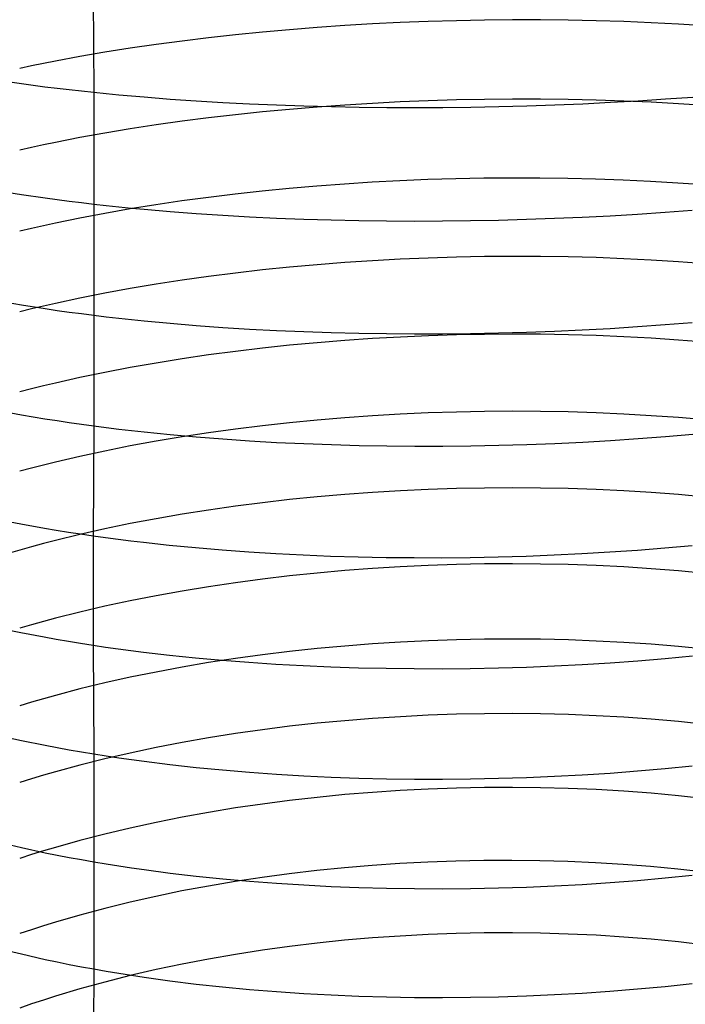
# Model space of a CAD drawing. Extents: x -383 to 1849, y -1185 to -529.
# Tile 521 of 656: x 404 to 416, y -1054 to -1037. Entities that reach past the tile are written whole.
import ezdxf

# ---------------------------------------------------------------- set-up
doc = ezdxf.new("R2010")
doc.units = 0
doc.layers.add('PREDEFINITO', color=7, linetype='CONTINUOUS')

msp = doc.modelspace()

# ---------------------------------------------------------------- linework, layer by layer
at = {"layer": 'PREDEFINITO'}
for p, q in [((405.26, -1036.214, 675.207), (405.272, -1038.186, 674.804)), ((412.127, -1036.92, 645.924), (411.635, -1036.929, 645.926)), ((412.618, -1036.915, 645.936), (412.127, -1036.92, 645.924)), ((413.109, -1036.915, 645.962), (412.618, -1036.915, 645.936)), ((413.599, -1036.92, 646.003), (413.109, -1036.915, 645.962)), ((414.087, -1036.93, 646.059), (413.599, -1036.92, 646.003)), ((408.709, -1037.087, 646.244), (408.231, -1037.13, 646.347)), ((409.191, -1037.049, 646.155), (408.709, -1037.087, 646.244)), ((409.676, -1037.015, 646.081), (409.191, -1037.049, 646.155)), ((410.163, -1036.987, 646.02), (409.676, -1037.015, 646.081)), ((410.652, -1036.963, 645.975), (410.163, -1036.987, 646.02)), ((411.143, -1036.944, 645.943), (410.652, -1036.963, 645.975)), ((411.635, -1036.929, 645.926), (411.143, -1036.944, 645.943)), ((414.572, -1036.945, 646.129), (414.087, -1036.93, 646.059)), ((415.055, -1036.965, 646.214), (414.572, -1036.945, 646.129)), ((415.533, -1036.989, 646.313), (415.055, -1036.965, 646.214)), ((416.008, -1037.019, 646.427), (415.533, -1036.989, 646.313)), ((407.287, -1037.229, 646.596), (406.823, -1037.286, 646.742)), ((407.757, -1037.177, 646.464), (407.287, -1037.229, 646.596)), ((408.231, -1037.13, 646.347), (407.757, -1037.177, 646.464)), ((405.913, -1037.413, 647.076), (405.468, -1037.484, 647.264)), ((406.365, -1037.347, 646.902), (405.913, -1037.413, 647.076)), ((406.823, -1037.286, 646.742), (406.365, -1037.347, 646.902)), ((405.031, -1037.559, 647.467), (404.601, -1037.639, 647.684)), ((405.468, -1037.484, 647.264), (405.031, -1037.559, 647.467)), ((404.18, -1037.723, 647.914), (403.973, -1037.767, 648.035)), ((404.39, -1037.68, 647.797), (404.18, -1037.723, 647.914)), ((404.601, -1037.639, 647.684), (404.39, -1037.68, 647.797)), ((403.596, -1037.975, 673.83), (404.002, -1038.033, 674.095)), ((404.002, -1038.033, 674.095), (404.417, -1038.088, 674.346)), ((404.417, -1038.088, 674.346), (404.628, -1038.114, 674.466)), ((404.628, -1038.114, 674.466), (404.84, -1038.139, 674.582)), ((404.84, -1038.139, 674.582), (405.055, -1038.163, 674.695)), ((405.055, -1038.163, 674.695), (405.272, -1038.186, 674.804)), ((405.272, -1038.186, 674.804), (405.49, -1038.208, 674.909)), ((405.272, -1038.186, 674.804), (405.273, -1040.149, 674.357)), ((405.49, -1038.208, 674.909), (405.711, -1038.229, 675.01)), ((405.711, -1038.229, 675.01), (405.933, -1038.25, 675.108)), ((405.933, -1038.25, 675.108), (406.157, -1038.269, 675.201)), ((406.157, -1038.269, 675.201), (406.611, -1038.305, 675.378)), ((406.611, -1038.305, 675.378), (407.07, -1038.336, 675.538)), ((414.824, -1038.335, 676.077), (415.305, -1038.304, 675.985)), ((415.305, -1038.304, 675.985), (415.783, -1038.27, 675.878)), ((407.07, -1038.336, 675.538), (407.536, -1038.364, 675.684)), ((407.536, -1038.364, 675.684), (408.006, -1038.389, 675.815)), ((408.006, -1038.389, 675.815), (408.481, -1038.409, 675.931)), ((408.481, -1038.409, 675.931), (408.96, -1038.425, 676.031)), ((409.191, -1038.446, 645.735), (408.709, -1038.486, 645.823)), ((408.96, -1038.425, 676.031), (409.442, -1038.438, 676.117)), ((409.676, -1038.411, 645.662), (409.191, -1038.446, 645.735)), ((409.442, -1038.438, 676.117), (409.928, -1038.447, 676.187)), ((410.163, -1038.381, 645.602), (409.676, -1038.411, 645.662)), ((409.928, -1038.447, 676.187), (410.416, -1038.453, 676.243)), ((410.652, -1038.357, 645.557), (410.163, -1038.381, 645.602)), ((410.416, -1038.453, 676.243), (410.905, -1038.454, 676.284)), ((411.143, -1038.337, 645.526), (410.652, -1038.357, 645.557)), ((410.905, -1038.454, 676.284), (411.396, -1038.452, 676.31)), ((411.635, -1038.322, 645.509), (411.143, -1038.337, 645.526)), ((411.396, -1038.452, 676.31), (411.888, -1038.446, 676.321)), ((412.127, -1038.313, 645.507), (411.635, -1038.322, 645.509)), ((411.888, -1038.446, 676.321), (412.38, -1038.437, 676.317)), ((412.618, -1038.308, 645.519), (412.127, -1038.313, 645.507)), ((412.38, -1038.437, 676.317), (412.872, -1038.424, 676.298)), ((413.109, -1038.309, 645.546), (412.618, -1038.308, 645.519)), ((412.872, -1038.424, 676.298), (413.362, -1038.407, 676.265)), ((413.599, -1038.315, 645.586), (413.109, -1038.309, 645.546)), ((413.362, -1038.407, 676.265), (413.852, -1038.387, 676.217)), ((414.087, -1038.326, 645.642), (413.599, -1038.315, 645.586)), ((413.852, -1038.387, 676.217), (414.339, -1038.363, 676.154)), ((414.572, -1038.342, 645.712), (414.087, -1038.326, 645.642)), ((414.339, -1038.363, 676.154), (414.824, -1038.335, 676.077)), ((415.054, -1038.363, 645.796), (414.572, -1038.342, 645.712)), ((415.533, -1038.39, 645.895), (415.054, -1038.363, 645.796)), ((416.008, -1038.421, 646.008), (415.533, -1038.39, 645.895)), ((407.288, -1038.635, 646.173), (406.823, -1038.695, 646.318)), ((407.757, -1038.58, 646.042), (407.288, -1038.635, 646.173)), ((408.231, -1038.531, 645.926), (407.757, -1038.58, 646.042)), ((408.709, -1038.486, 645.823), (408.231, -1038.531, 645.926)), ((406.365, -1038.759, 646.476), (405.913, -1038.829, 646.649)), ((406.823, -1038.695, 646.318), (406.365, -1038.759, 646.476)), ((405.031, -1038.982, 647.037), (404.601, -1039.066, 647.252)), ((405.468, -1038.903, 646.836), (405.031, -1038.982, 647.037)), ((405.913, -1038.829, 646.649), (405.468, -1038.903, 646.836)), ((404.181, -1039.155, 647.481), (403.973, -1039.201, 647.601)), ((404.39, -1039.11, 647.365), (404.181, -1039.155, 647.481)), ((404.601, -1039.066, 647.252), (404.39, -1039.11, 647.365)), ((409.186, -1039.834, 645.287), (408.704, -1039.876, 645.374)), ((409.67, -1039.798, 645.213), (409.186, -1039.834, 645.287)), ((410.157, -1039.767, 645.154), (409.67, -1039.798, 645.213)), ((410.646, -1039.741, 645.109), (410.157, -1039.767, 645.154)), ((411.136, -1039.721, 645.078), (410.646, -1039.741, 645.109)), ((411.627, -1039.706, 645.062), (411.136, -1039.721, 645.078)), ((412.119, -1039.696, 645.059), (411.627, -1039.706, 645.062)), ((412.61, -1039.692, 645.071), (412.119, -1039.696, 645.059)), ((413.101, -1039.693, 645.098), (412.61, -1039.692, 645.071)), ((413.59, -1039.699, 645.138), (413.101, -1039.693, 645.098)), ((414.077, -1039.711, 645.193), (413.59, -1039.699, 645.138)), ((414.562, -1039.729, 645.262), (414.077, -1039.711, 645.193)), ((415.044, -1039.751, 645.346), (414.562, -1039.729, 645.262)), ((415.523, -1039.78, 645.444), (415.044, -1039.751, 645.346)), ((415.997, -1039.814, 645.557), (415.523, -1039.78, 645.444)), ((403.598, -1039.918, 673.387), (404.004, -1039.982, 673.651)), ((404.004, -1039.982, 673.651), (404.419, -1040.042, 673.901)), ((407.284, -1040.032, 645.721), (406.821, -1040.095, 645.865)), ((407.753, -1039.975, 645.592), (407.284, -1040.032, 645.721)), ((408.227, -1039.923, 645.476), (407.753, -1039.975, 645.592)), ((408.704, -1039.876, 645.374), (408.227, -1039.923, 645.476)), ((404.419, -1040.042, 673.901), (404.629, -1040.07, 674.02)), ((404.629, -1040.07, 674.02), (404.842, -1040.097, 674.136)), ((404.842, -1040.097, 674.136), (405.056, -1040.124, 674.249)), ((405.056, -1040.124, 674.249), (405.273, -1040.149, 674.357)), ((405.273, -1040.149, 674.357), (405.272, -1042.101, 673.871)), ((405.273, -1040.149, 674.357), (405.491, -1040.173, 674.462)), ((405.491, -1040.173, 674.462), (405.712, -1040.197, 674.563)), ((405.712, -1040.197, 674.563), (405.934, -1040.219, 674.66)), ((406.363, -1040.162, 646.023), (405.911, -1040.235, 646.194)), ((406.821, -1040.095, 645.865), (406.363, -1040.162, 646.023)), ((405.467, -1040.313, 646.38), (405.029, -1040.396, 646.579)), ((405.911, -1040.235, 646.194), (405.467, -1040.313, 646.38)), ((405.934, -1040.219, 674.66), (406.158, -1040.24, 674.754)), ((406.158, -1040.24, 674.754), (406.611, -1040.279, 674.93)), ((406.611, -1040.279, 674.93), (407.07, -1040.314, 675.09)), ((407.07, -1040.314, 675.09), (407.535, -1040.345, 675.236)), ((407.535, -1040.345, 675.236), (408.005, -1040.372, 675.366)), ((408.005, -1040.372, 675.366), (408.479, -1040.395, 675.482)), ((413.356, -1040.4, 675.82), (413.845, -1040.379, 675.772)), ((413.845, -1040.379, 675.772), (414.332, -1040.354, 675.71)), ((414.332, -1040.354, 675.71), (414.816, -1040.325, 675.633)), ((414.816, -1040.325, 675.633), (415.298, -1040.292, 675.542)), ((415.298, -1040.292, 675.542), (415.775, -1040.255, 675.436)), ((404.389, -1040.53, 646.904), (404.18, -1040.577, 647.02)), ((404.6, -1040.484, 646.793), (404.389, -1040.53, 646.904)), ((405.029, -1040.396, 646.579), (404.6, -1040.484, 646.793)), ((408.479, -1040.395, 675.482), (408.958, -1040.413, 675.582)), ((408.958, -1040.413, 675.582), (409.44, -1040.428, 675.668)), ((409.44, -1040.428, 675.668), (409.925, -1040.438, 675.739)), ((409.925, -1040.438, 675.739), (410.412, -1040.445, 675.795)), ((410.412, -1040.445, 675.795), (410.902, -1040.447, 675.836)), ((410.902, -1040.447, 675.836), (411.392, -1040.446, 675.862)), ((411.392, -1040.446, 675.862), (411.883, -1040.44, 675.874)), ((411.883, -1040.44, 675.874), (412.375, -1040.431, 675.87)), ((412.375, -1040.431, 675.87), (412.866, -1040.417, 675.852)), ((412.866, -1040.417, 675.852), (413.356, -1040.4, 675.82)), ((404.18, -1040.577, 647.02), (403.973, -1040.626, 647.138)), ((412.127, -1041.072, 644.593), (411.635, -1041.082, 644.595)), ((412.618, -1041.068, 644.606), (412.127, -1041.072, 644.593)), ((413.109, -1041.07, 644.632), (412.618, -1041.068, 644.606)), ((413.599, -1041.077, 644.673), (413.109, -1041.07, 644.632)), ((409.191, -1041.215, 644.817), (408.709, -1041.258, 644.903)), ((409.676, -1041.177, 644.744), (409.191, -1041.215, 644.817)), ((410.163, -1041.145, 644.686), (409.676, -1041.177, 644.744)), ((410.652, -1041.118, 644.642), (410.163, -1041.145, 644.686)), ((411.143, -1041.097, 644.612), (410.652, -1041.118, 644.642)), ((411.635, -1041.082, 644.595), (411.143, -1041.097, 644.612)), ((414.087, -1041.09, 644.727), (413.599, -1041.077, 644.673)), ((414.572, -1041.109, 644.797), (414.087, -1041.09, 644.727)), ((415.054, -1041.134, 644.88), (414.572, -1041.109, 644.797)), ((415.533, -1041.164, 644.977), (415.054, -1041.134, 644.88)), ((416.008, -1041.2, 645.089), (415.533, -1041.164, 644.977)), ((407.757, -1041.361, 645.118), (407.287, -1041.421, 645.246)), ((408.231, -1041.307, 645.003), (407.757, -1041.361, 645.118)), ((408.709, -1041.258, 644.903), (408.231, -1041.307, 645.003)), ((406.365, -1041.557, 645.544), (405.913, -1041.633, 645.714)), ((406.823, -1041.486, 645.388), (406.365, -1041.557, 645.544)), ((407.287, -1041.421, 645.246), (406.823, -1041.486, 645.388)), ((405.468, -1041.714, 645.898), (405.031, -1041.801, 646.095)), ((405.913, -1041.633, 645.714), (405.468, -1041.714, 645.898)), ((403.598, -1041.851, 672.906), (404.004, -1041.92, 673.168)), ((404.004, -1041.92, 673.168), (404.418, -1041.985, 673.417)), ((404.601, -1041.893, 646.306), (404.39, -1041.942, 646.417)), ((405.031, -1041.801, 646.095), (404.601, -1041.893, 646.306)), ((404.18, -1041.991, 646.531), (403.973, -1042.042, 646.649)), ((404.39, -1041.942, 646.417), (404.18, -1041.991, 646.531)), ((404.418, -1041.985, 673.417), (404.629, -1042.016, 673.536)), ((404.629, -1042.016, 673.536), (404.841, -1042.045, 673.651)), ((404.841, -1042.045, 673.651), (405.056, -1042.074, 673.763)), ((405.056, -1042.074, 673.763), (405.272, -1042.101, 673.871)), ((405.272, -1042.101, 673.871), (405.491, -1042.128, 673.975)), ((405.272, -1042.101, 673.871), (405.272, -1044.045, 673.346)), ((405.491, -1042.128, 673.975), (405.711, -1042.153, 674.076)), ((405.711, -1042.153, 674.076), (405.934, -1042.177, 674.173)), ((405.934, -1042.177, 674.173), (406.158, -1042.2, 674.266)), ((406.158, -1042.2, 674.266), (406.611, -1042.243, 674.44)), ((406.611, -1042.243, 674.44), (407.07, -1042.281, 674.6)), ((407.07, -1042.281, 674.6), (407.535, -1042.315, 674.745)), ((414.816, -1042.302, 675.142), (415.297, -1042.267, 675.052)), ((415.297, -1042.267, 675.052), (415.775, -1042.229, 674.947)), ((407.535, -1042.315, 674.745), (408.005, -1042.344, 674.875)), ((408.005, -1042.344, 674.875), (408.479, -1042.369, 674.99)), ((408.479, -1042.369, 674.99), (408.958, -1042.39, 675.09)), ((408.958, -1042.39, 675.09), (409.44, -1042.406, 675.175)), ((409.44, -1042.406, 675.175), (409.925, -1042.418, 675.246)), ((409.925, -1042.418, 675.246), (410.412, -1042.425, 675.301)), ((410.412, -1042.425, 675.301), (410.901, -1042.429, 675.342)), ((410.901, -1042.429, 675.342), (411.392, -1042.428, 675.369)), ((411.635, -1042.447, 644.097), (411.144, -1042.463, 644.113)), ((411.392, -1042.428, 675.369), (411.883, -1042.422, 675.38)), ((412.127, -1042.438, 644.096), (411.635, -1042.447, 644.097)), ((411.883, -1042.422, 675.38), (412.375, -1042.413, 675.377)), ((412.619, -1042.434, 644.108), (412.127, -1042.438, 644.096)), ((412.375, -1042.413, 675.377), (412.866, -1042.399, 675.359)), ((413.11, -1042.436, 644.134), (412.619, -1042.434, 644.108)), ((412.866, -1042.399, 675.359), (413.356, -1042.381, 675.327)), ((413.6, -1042.444, 644.175), (413.11, -1042.436, 644.134)), ((413.356, -1042.381, 675.327), (413.845, -1042.359, 675.28)), ((414.088, -1042.459, 644.229), (413.6, -1042.444, 644.175)), ((413.845, -1042.359, 675.28), (414.332, -1042.333, 675.218)), ((414.332, -1042.333, 675.218), (414.816, -1042.302, 675.142)), ((408.709, -1042.629, 644.401), (408.231, -1042.68, 644.501)), ((409.191, -1042.584, 644.316), (408.709, -1042.629, 644.401)), ((409.676, -1042.545, 644.244), (409.191, -1042.584, 644.316)), ((410.164, -1042.512, 644.187), (409.676, -1042.545, 644.244)), ((410.653, -1042.485, 644.143), (410.164, -1042.512, 644.187)), ((411.144, -1042.463, 644.113), (410.653, -1042.485, 644.143)), ((414.573, -1042.479, 644.298), (414.088, -1042.459, 644.229)), ((415.055, -1042.505, 644.381), (414.573, -1042.479, 644.298)), ((415.534, -1042.537, 644.478), (415.055, -1042.505, 644.381)), ((416.009, -1042.576, 644.589), (415.534, -1042.537, 644.478)), ((407.288, -1042.799, 644.741), (406.824, -1042.867, 644.882)), ((407.757, -1042.737, 644.614), (407.288, -1042.799, 644.741)), ((408.231, -1042.68, 644.501), (407.757, -1042.737, 644.614)), ((406.365, -1042.941, 645.036), (405.914, -1043.02, 645.204)), ((406.824, -1042.867, 644.882), (406.365, -1042.941, 645.036)), ((405.469, -1043.105, 645.387), (405.031, -1043.196, 645.582)), ((405.914, -1043.02, 645.204), (405.469, -1043.105, 645.387)), ((404.601, -1043.292, 645.792), (404.39, -1043.342, 645.901)), ((405.031, -1043.196, 645.582), (404.601, -1043.292, 645.792)), ((404.18, -1043.394, 646.015), (403.973, -1043.447, 646.131)), ((404.39, -1043.342, 645.901), (404.18, -1043.394, 646.015)), ((403.597, -1043.776, 672.386), (404.003, -1043.85, 672.647)), ((411.143, -1043.818, 643.586), (410.652, -1043.84, 643.615)), ((411.635, -1043.802, 643.57), (411.143, -1043.818, 643.586)), ((412.127, -1043.793, 643.569), (411.635, -1043.802, 643.57)), ((412.619, -1043.789, 643.581), (412.127, -1043.793, 643.569)), ((413.109, -1043.792, 643.608), (412.619, -1043.789, 643.581)), ((413.599, -1043.801, 643.648), (413.109, -1043.792, 643.608)), ((414.087, -1043.816, 643.702), (413.599, -1043.801, 643.648)), ((414.572, -1043.838, 643.771), (414.087, -1043.816, 643.702)), ((415.055, -1043.866, 643.853), (414.572, -1043.838, 643.771)), ((404.003, -1043.85, 672.647), (404.417, -1043.919, 672.894)), ((404.417, -1043.919, 672.894), (404.628, -1043.952, 673.013)), ((404.628, -1043.952, 673.013), (404.841, -1043.984, 673.127)), ((404.841, -1043.984, 673.127), (405.055, -1044.015, 673.239)), ((408.709, -1043.99, 643.871), (408.231, -1044.043, 643.969)), ((409.191, -1043.944, 643.786), (408.709, -1043.99, 643.871)), ((409.676, -1043.903, 643.715), (409.191, -1043.944, 643.786)), ((410.163, -1043.869, 643.658), (409.676, -1043.903, 643.715)), ((410.652, -1043.84, 643.615), (410.163, -1043.869, 643.658)), ((415.534, -1043.9, 643.949), (415.055, -1043.866, 643.853)), ((416.008, -1043.94, 644.06), (415.534, -1043.9, 643.949)), ((405.055, -1044.015, 673.239), (405.272, -1044.045, 673.346)), ((405.272, -1044.045, 673.346), (405.26, -1045.975, 672.779)), ((405.272, -1044.045, 673.346), (405.491, -1044.073, 673.45)), ((405.491, -1044.073, 673.45), (405.711, -1044.1, 673.55)), ((405.711, -1044.1, 673.55), (405.934, -1044.126, 673.646)), ((405.934, -1044.126, 673.646), (406.158, -1044.151, 673.738)), ((406.158, -1044.151, 673.738), (406.611, -1044.197, 673.912)), ((407.288, -1044.166, 644.207), (406.823, -1044.237, 644.347)), ((407.757, -1044.102, 644.081), (407.288, -1044.166, 644.207)), ((408.231, -1044.043, 643.969), (407.757, -1044.102, 644.081)), ((406.365, -1044.314, 644.5), (405.913, -1044.397, 644.667)), ((406.823, -1044.237, 644.347), (406.365, -1044.314, 644.5)), ((406.611, -1044.197, 673.912), (407.071, -1044.238, 674.071)), ((407.071, -1044.238, 674.071), (407.536, -1044.275, 674.215)), ((407.536, -1044.275, 674.215), (408.006, -1044.307, 674.344)), ((408.006, -1044.307, 674.344), (408.481, -1044.334, 674.458)), ((408.481, -1044.334, 674.458), (408.96, -1044.356, 674.557)), ((408.96, -1044.356, 674.557), (409.443, -1044.374, 674.642)), ((412.872, -1044.37, 674.824), (413.362, -1044.352, 674.792)), ((413.362, -1044.352, 674.792), (413.852, -1044.328, 674.745)), ((413.852, -1044.328, 674.745), (414.339, -1044.301, 674.684)), ((414.339, -1044.301, 674.684), (414.824, -1044.269, 674.608)), ((414.824, -1044.269, 674.608), (415.305, -1044.232, 674.518)), ((415.305, -1044.232, 674.518), (415.783, -1044.191, 674.414)), ((405.468, -1044.486, 644.847), (405.031, -1044.58, 645.041)), ((405.913, -1044.397, 644.667), (405.468, -1044.486, 644.847)), ((409.443, -1044.374, 674.642), (409.928, -1044.387, 674.712)), ((409.928, -1044.387, 674.712), (410.416, -1044.396, 674.767)), ((410.416, -1044.396, 674.767), (410.905, -1044.4, 674.808)), ((410.905, -1044.4, 674.808), (411.396, -1044.399, 674.834)), ((411.396, -1044.399, 674.834), (411.888, -1044.394, 674.845)), ((411.888, -1044.394, 674.845), (412.38, -1044.384, 674.842)), ((412.38, -1044.384, 674.842), (412.872, -1044.37, 674.824)), ((404.601, -1044.681, 645.249), (404.39, -1044.733, 645.358)), ((405.031, -1044.58, 645.041), (404.601, -1044.681, 645.249)), ((404.18, -1044.787, 645.47), (403.973, -1044.843, 645.586)), ((404.39, -1044.733, 645.358), (404.18, -1044.787, 645.47)), ((410.163, -1045.214, 643.105), (409.676, -1045.25, 643.161)), ((410.653, -1045.185, 643.062), (410.163, -1045.214, 643.105)), ((411.143, -1045.162, 643.034), (410.653, -1045.185, 643.062)), ((411.635, -1045.146, 643.018), (411.143, -1045.162, 643.034)), ((412.127, -1045.136, 643.017), (411.635, -1045.146, 643.018)), ((412.619, -1045.133, 643.03), (412.127, -1045.136, 643.017)), ((413.11, -1045.136, 643.056), (412.619, -1045.133, 643.03)), ((413.599, -1045.146, 643.096), (413.11, -1045.136, 643.056)), ((414.087, -1045.162, 643.15), (413.599, -1045.146, 643.096)), ((414.572, -1045.185, 643.218), (414.087, -1045.162, 643.15)), ((415.055, -1045.215, 643.3), (414.572, -1045.185, 643.218)), ((415.534, -1045.251, 643.396), (415.055, -1045.215, 643.3)), ((408.231, -1045.394, 643.412), (407.757, -1045.455, 643.523)), ((408.709, -1045.34, 643.315), (408.231, -1045.394, 643.412)), ((409.191, -1045.292, 643.231), (408.709, -1045.34, 643.315)), ((409.676, -1045.25, 643.161), (409.191, -1045.292, 643.231)), ((416.009, -1045.294, 643.506), (415.534, -1045.251, 643.396)), ((407.288, -1045.523, 643.648), (406.824, -1045.596, 643.786)), ((407.757, -1045.455, 643.523), (407.288, -1045.523, 643.648)), ((403.586, -1045.687, 671.826), (403.991, -1045.766, 672.085)), ((406.365, -1045.676, 643.938), (405.914, -1045.762, 644.103)), ((406.824, -1045.596, 643.786), (406.365, -1045.676, 643.938)), ((403.991, -1045.766, 672.085), (404.406, -1045.841, 672.33)), ((404.406, -1045.841, 672.33), (404.616, -1045.876, 672.448)), ((404.616, -1045.876, 672.448), (404.829, -1045.91, 672.562)), ((404.829, -1045.91, 672.562), (405.043, -1045.943, 672.672)), ((405.469, -1045.855, 644.282), (405.031, -1045.953, 644.474)), ((405.914, -1045.762, 644.103), (405.469, -1045.855, 644.282)), ((404.602, -1046.058, 644.68), (404.39, -1046.113, 644.788)), ((405.031, -1045.953, 644.474), (404.602, -1046.058, 644.68)), ((405.043, -1045.943, 672.672), (405.26, -1045.975, 672.779)), ((405.26, -1045.975, 672.779), (405.478, -1046.005, 672.882)), ((405.26, -1045.975, 672.779), (405.26, -1047.895, 672.178)), ((405.478, -1046.005, 672.882), (405.699, -1046.034, 672.981)), ((405.699, -1046.034, 672.981), (405.921, -1046.062, 673.077)), ((405.921, -1046.062, 673.077), (406.145, -1046.089, 673.169)), ((403.973, -1046.226, 645.013), (403.769, -1046.286, 645.131)), ((404.181, -1046.169, 644.899), (403.973, -1046.226, 645.013)), ((404.39, -1046.113, 644.788), (404.181, -1046.169, 644.899)), ((406.145, -1046.089, 673.169), (406.598, -1046.138, 673.341)), ((406.598, -1046.138, 673.341), (407.057, -1046.183, 673.5)), ((407.057, -1046.183, 673.5), (407.523, -1046.222, 673.643)), ((407.523, -1046.222, 673.643), (407.993, -1046.256, 673.772)), ((407.993, -1046.256, 673.772), (408.468, -1046.286, 673.886)), ((413.839, -1046.288, 674.178), (414.326, -1046.259, 674.118)), ((414.326, -1046.259, 674.118), (414.811, -1046.226, 674.043)), ((414.811, -1046.226, 674.043), (415.293, -1046.188, 673.955)), ((415.293, -1046.188, 673.955), (415.771, -1046.145, 673.851)), ((408.468, -1046.286, 673.886), (408.947, -1046.31, 673.985)), ((408.947, -1046.31, 673.985), (409.429, -1046.33, 674.07)), ((409.429, -1046.33, 674.07), (409.915, -1046.345, 674.14)), ((409.915, -1046.345, 674.14), (410.402, -1046.355, 674.195)), ((410.402, -1046.355, 674.195), (410.892, -1046.359, 674.236)), ((410.892, -1046.359, 674.236), (411.383, -1046.36, 674.263)), ((411.383, -1046.36, 674.263), (411.875, -1046.355, 674.275)), ((411.875, -1046.355, 674.275), (412.367, -1046.345, 674.272)), ((412.367, -1046.345, 674.272), (412.859, -1046.331, 674.255)), ((412.859, -1046.331, 674.255), (413.35, -1046.312, 674.224)), ((413.35, -1046.312, 674.224), (413.839, -1046.288, 674.178)), ((409.676, -1046.586, 642.581), (409.191, -1046.629, 642.65)), ((410.163, -1046.549, 642.526), (409.676, -1046.586, 642.581)), ((410.652, -1046.519, 642.484), (410.163, -1046.549, 642.526)), ((411.143, -1046.496, 642.455), (410.652, -1046.519, 642.484)), ((411.635, -1046.48, 642.44), (411.143, -1046.496, 642.455)), ((412.127, -1046.47, 642.439), (411.635, -1046.48, 642.44)), ((412.619, -1046.467, 642.452), (412.127, -1046.47, 642.439)), ((413.11, -1046.471, 642.478), (412.619, -1046.467, 642.452)), ((413.599, -1046.481, 642.518), (413.11, -1046.471, 642.478)), ((414.087, -1046.499, 642.572), (413.599, -1046.481, 642.518)), ((414.572, -1046.523, 642.639), (414.087, -1046.499, 642.572)), ((415.055, -1046.554, 642.72), (414.572, -1046.523, 642.639)), ((415.534, -1046.592, 642.815), (415.055, -1046.554, 642.72)), ((416.008, -1046.637, 642.924), (415.534, -1046.592, 642.815)), ((408.231, -1046.736, 642.829), (407.757, -1046.799, 642.939)), ((408.709, -1046.679, 642.733), (408.231, -1046.736, 642.829)), ((409.191, -1046.629, 642.65), (408.709, -1046.679, 642.733)), ((406.824, -1046.945, 643.199), (406.365, -1047.028, 643.349)), ((407.288, -1046.869, 643.062), (406.824, -1046.945, 643.199)), ((407.757, -1046.799, 642.939), (407.288, -1046.869, 643.062)), ((405.913, -1047.117, 643.512), (405.468, -1047.213, 643.689)), ((406.365, -1047.028, 643.349), (405.913, -1047.117, 643.512)), ((405.468, -1047.213, 643.689), (405.031, -1047.315, 643.879)), ((404.601, -1047.424, 644.083), (404.39, -1047.481, 644.19)), ((405.031, -1047.315, 643.879), (404.601, -1047.424, 644.083)), ((403.585, -1047.589, 671.231), (403.991, -1047.673, 671.489)), ((404.18, -1047.539, 644.3), (403.973, -1047.599, 644.413)), ((404.39, -1047.481, 644.19), (404.18, -1047.539, 644.3)), ((403.991, -1047.673, 671.489), (404.405, -1047.752, 671.732)), ((404.405, -1047.752, 671.732), (404.616, -1047.79, 671.849)), ((404.616, -1047.79, 671.849), (404.829, -1047.826, 671.962)), ((411.635, -1047.801, 641.837), (411.144, -1047.818, 641.852)), ((412.127, -1047.792, 641.836), (411.635, -1047.801, 641.837)), ((412.619, -1047.789, 641.849), (412.127, -1047.792, 641.836)), ((413.11, -1047.793, 641.875), (412.619, -1047.789, 641.849)), ((413.6, -1047.804, 641.915), (413.11, -1047.793, 641.875)), ((414.087, -1047.823, 641.968), (413.6, -1047.804, 641.915)), ((404.829, -1047.826, 671.962), (405.043, -1047.862, 672.072)), ((405.043, -1047.862, 672.072), (405.26, -1047.895, 672.178)), ((405.26, -1047.895, 672.178), (405.479, -1047.928, 672.28)), ((405.26, -1047.895, 672.178), (405.272, -1049.805, 671.545)), ((405.479, -1047.928, 672.28), (405.699, -1047.959, 672.379)), ((405.699, -1047.959, 672.379), (405.922, -1047.988, 672.474)), ((405.922, -1047.988, 672.474), (406.146, -1048.017, 672.565)), ((409.191, -1047.955, 642.044), (408.709, -1048.007, 642.126)), ((409.676, -1047.911, 641.976), (409.191, -1047.955, 642.044)), ((410.164, -1047.873, 641.921), (409.676, -1047.911, 641.976)), ((410.653, -1047.842, 641.88), (410.164, -1047.873, 641.921)), ((411.144, -1047.818, 641.852), (410.653, -1047.842, 641.88)), ((414.573, -1047.848, 642.035), (414.087, -1047.823, 641.968)), ((415.055, -1047.881, 642.115), (414.573, -1047.848, 642.035)), ((415.534, -1047.921, 642.21), (415.055, -1047.881, 642.115)), ((416.009, -1047.968, 642.318), (415.534, -1047.921, 642.21)), ((406.146, -1048.017, 672.565), (406.599, -1048.07, 672.737)), ((406.599, -1048.07, 672.737), (407.059, -1048.117, 672.894)), ((407.059, -1048.117, 672.894), (407.524, -1048.159, 673.036)), ((407.757, -1048.131, 642.329), (407.288, -1048.203, 642.451)), ((407.524, -1048.159, 673.036), (407.995, -1048.196, 673.164)), ((408.231, -1048.065, 642.221), (407.757, -1048.131, 642.329)), ((408.709, -1048.007, 642.126), (408.231, -1048.065, 642.221)), ((414.818, -1048.17, 673.433), (415.3, -1048.13, 673.345)), ((415.3, -1048.13, 673.345), (415.779, -1048.085, 673.243)), ((406.824, -1048.282, 642.586), (406.366, -1048.367, 642.734)), ((407.288, -1048.203, 642.451), (406.824, -1048.282, 642.586)), ((407.995, -1048.196, 673.164), (408.47, -1048.228, 673.277)), ((408.47, -1048.228, 673.277), (408.949, -1048.254, 673.376)), ((408.949, -1048.254, 673.376), (409.432, -1048.276, 673.46)), ((409.432, -1048.276, 673.46), (409.918, -1048.292, 673.529)), ((409.918, -1048.292, 673.529), (410.406, -1048.302, 673.585)), ((410.406, -1048.302, 673.585), (410.896, -1048.308, 673.625)), ((410.896, -1048.308, 673.625), (411.388, -1048.309, 673.651)), ((411.388, -1048.309, 673.651), (411.88, -1048.304, 673.663)), ((411.88, -1048.304, 673.663), (412.372, -1048.294, 673.661)), ((412.372, -1048.294, 673.661), (412.864, -1048.28, 673.644)), ((412.864, -1048.28, 673.644), (413.355, -1048.26, 673.613)), ((413.355, -1048.26, 673.613), (413.845, -1048.235, 673.567)), ((413.845, -1048.235, 673.567), (414.333, -1048.205, 673.507)), ((414.333, -1048.205, 673.507), (414.818, -1048.17, 673.433)), ((405.914, -1048.46, 642.896), (405.469, -1048.559, 643.071)), ((406.366, -1048.367, 642.734), (405.914, -1048.46, 642.896)), ((405.031, -1048.665, 643.259), (404.601, -1048.778, 643.46)), ((405.469, -1048.559, 643.071), (405.031, -1048.665, 643.259)), ((404.39, -1048.836, 643.565), (404.18, -1048.897, 643.674)), ((404.601, -1048.778, 643.46), (404.39, -1048.836, 643.565)), ((404.18, -1048.897, 643.674), (403.973, -1048.959, 643.786)), ((410.163, -1049.183, 641.288), (409.676, -1049.222, 641.342)), ((410.653, -1049.152, 641.247), (410.163, -1049.183, 641.288)), ((411.143, -1049.127, 641.22), (410.653, -1049.152, 641.247)), ((411.635, -1049.11, 641.206), (411.143, -1049.127, 641.22)), ((412.127, -1049.1, 641.205), (411.635, -1049.11, 641.206)), ((412.619, -1049.098, 641.218), (412.127, -1049.1, 641.205)), ((413.11, -1049.103, 641.244), (412.619, -1049.098, 641.218)), ((413.6, -1049.115, 641.283), (413.11, -1049.103, 641.244)), ((414.087, -1049.134, 641.336), (413.6, -1049.115, 641.283)), ((414.573, -1049.161, 641.403), (414.087, -1049.134, 641.336)), ((415.055, -1049.196, 641.483), (414.573, -1049.161, 641.403)), ((415.534, -1049.237, 641.576), (415.055, -1049.196, 641.483)), ((408.709, -1049.321, 641.49), (408.231, -1049.382, 641.584)), ((409.191, -1049.268, 641.41), (408.709, -1049.321, 641.49)), ((409.676, -1049.222, 641.342), (409.191, -1049.268, 641.41)), ((416.009, -1049.286, 641.683), (415.534, -1049.237, 641.576)), ((403.597, -1049.48, 670.603), (404.003, -1049.569, 670.859)), ((407.288, -1049.524, 641.812), (406.824, -1049.605, 641.945)), ((407.757, -1049.449, 641.691), (407.288, -1049.524, 641.812)), ((408.231, -1049.382, 641.584), (407.757, -1049.449, 641.691)), ((404.003, -1049.569, 670.859), (404.418, -1049.654, 671.101)), ((404.418, -1049.654, 671.101), (404.628, -1049.694, 671.218)), ((404.628, -1049.694, 671.218), (404.84, -1049.732, 671.33)), ((406.365, -1049.694, 642.092), (405.913, -1049.79, 642.252)), ((406.824, -1049.605, 641.945), (406.365, -1049.694, 642.092)), ((404.84, -1049.732, 671.33), (405.055, -1049.77, 671.44)), ((405.055, -1049.77, 671.44), (405.272, -1049.805, 671.545)), ((405.272, -1049.805, 671.545), (405.49, -1049.84, 671.647)), ((405.272, -1049.805, 671.545), (405.273, -1051.7, 670.87)), ((405.913, -1049.79, 642.252), (405.468, -1049.892, 642.425)), ((405.49, -1049.84, 671.647), (405.711, -1049.873, 671.745)), ((405.711, -1049.873, 671.745), (405.933, -1049.905, 671.84)), ((405.031, -1050.002, 642.611), (404.601, -1050.119, 642.81)), ((405.468, -1049.892, 642.425), (405.031, -1050.002, 642.611)), ((405.933, -1049.905, 671.84), (406.157, -1049.935, 671.931)), ((406.157, -1049.935, 671.931), (406.61, -1049.991, 672.102)), ((406.61, -1049.991, 672.102), (407.069, -1050.042, 672.258)), ((407.069, -1050.042, 672.258), (407.534, -1050.087, 672.4)), ((414.816, -1050.105, 672.797), (415.297, -1050.063, 672.709)), ((415.297, -1050.063, 672.709), (415.775, -1050.016, 672.608)), ((404.39, -1050.18, 642.914), (404.18, -1050.243, 643.022)), ((404.601, -1050.119, 642.81), (404.39, -1050.18, 642.914)), ((407.534, -1050.087, 672.4), (408.004, -1050.126, 672.527)), ((408.004, -1050.126, 672.527), (408.478, -1050.16, 672.639)), ((408.478, -1050.16, 672.639), (408.957, -1050.189, 672.738)), ((408.957, -1050.189, 672.738), (409.439, -1050.211, 672.821)), ((409.439, -1050.211, 672.821), (409.924, -1050.229, 672.891)), ((409.924, -1050.229, 672.891), (410.412, -1050.241, 672.946)), ((411.883, -1050.244, 673.024), (412.374, -1050.234, 673.022)), ((412.374, -1050.234, 673.022), (412.866, -1050.219, 673.005)), ((412.866, -1050.219, 673.005), (413.356, -1050.198, 672.974)), ((413.356, -1050.198, 672.974), (413.845, -1050.173, 672.929)), ((413.845, -1050.173, 672.929), (414.332, -1050.141, 672.87)), ((414.332, -1050.141, 672.87), (414.816, -1050.105, 672.797)), ((404.18, -1050.243, 643.022), (403.973, -1050.307, 643.133)), ((410.412, -1050.241, 672.946), (410.901, -1050.247, 672.986)), ((410.901, -1050.247, 672.986), (411.391, -1050.248, 673.012)), ((411.635, -1050.406, 640.549), (411.143, -1050.424, 640.563)), ((411.391, -1050.248, 673.012), (411.883, -1050.244, 673.024)), ((412.127, -1050.396, 640.548), (411.635, -1050.406, 640.549)), ((412.618, -1050.394, 640.561), (412.127, -1050.396, 640.548)), ((413.109, -1050.399, 640.587), (412.618, -1050.394, 640.561)), ((413.599, -1050.412, 640.626), (413.109, -1050.399, 640.587)), ((409.191, -1050.568, 640.75), (408.709, -1050.623, 640.83)), ((409.676, -1050.521, 640.684), (409.191, -1050.568, 640.75)), ((410.163, -1050.481, 640.63), (409.676, -1050.521, 640.684)), ((410.652, -1050.449, 640.59), (410.163, -1050.481, 640.63)), ((411.143, -1050.424, 640.563), (410.652, -1050.449, 640.59)), ((414.087, -1050.433, 640.679), (413.599, -1050.412, 640.626)), ((414.572, -1050.461, 640.745), (414.087, -1050.433, 640.679)), ((415.054, -1050.497, 640.824), (414.572, -1050.461, 640.745)), ((415.533, -1050.54, 640.917), (415.054, -1050.497, 640.824)), ((416.008, -1050.592, 641.023), (415.533, -1050.54, 640.917)), ((407.757, -1050.755, 641.028), (407.288, -1050.832, 641.147)), ((408.231, -1050.685, 640.922), (407.757, -1050.755, 641.028)), ((408.709, -1050.623, 640.83), (408.231, -1050.685, 640.922)), ((406.824, -1050.916, 641.279), (406.365, -1051.008, 641.424)), ((407.288, -1050.832, 641.147), (406.824, -1050.916, 641.279)), ((406.365, -1051.008, 641.424), (405.913, -1051.107, 641.582)), ((405.468, -1051.213, 641.753), (405.031, -1051.326, 641.936)), ((405.913, -1051.107, 641.582), (405.468, -1051.213, 641.753)), ((403.599, -1051.356, 669.934), (404.004, -1051.451, 670.189)), ((404.601, -1051.447, 642.133), (404.39, -1051.509, 642.236)), ((405.031, -1051.326, 641.936), (404.601, -1051.447, 642.133)), ((404.18, -1051.574, 642.343), (403.973, -1051.641, 642.452)), ((404.004, -1051.451, 670.189), (404.419, -1051.54, 670.43)), ((404.39, -1051.509, 642.236), (404.18, -1051.574, 642.343)), ((404.419, -1051.54, 670.43), (404.629, -1051.582, 670.545)), ((404.629, -1051.582, 670.545), (404.842, -1051.623, 670.657)), ((404.842, -1051.623, 670.657), (405.056, -1051.662, 670.766)), ((405.056, -1051.662, 670.766), (405.273, -1051.7, 670.87)), ((405.273, -1051.7, 670.87), (405.272, -1053.582, 670.157)), ((405.273, -1051.7, 670.87), (405.491, -1051.737, 670.972)), ((405.491, -1051.737, 670.972), (405.712, -1051.772, 671.069)), ((405.712, -1051.772, 671.069), (405.934, -1051.805, 671.163)), ((410.157, -1051.764, 639.943), (409.67, -1051.805, 639.996)), ((410.646, -1051.73, 639.903), (410.157, -1051.764, 639.943)), ((411.136, -1051.705, 639.877), (410.646, -1051.73, 639.903)), ((411.627, -1051.687, 639.863), (411.136, -1051.705, 639.877)), ((412.119, -1051.677, 639.862), (411.627, -1051.687, 639.863)), ((412.61, -1051.675, 639.875), (412.119, -1051.677, 639.862)), ((413.101, -1051.681, 639.901), (412.61, -1051.675, 639.875)), ((413.59, -1051.694, 639.94), (413.101, -1051.681, 639.901)), ((414.077, -1051.716, 639.992), (413.59, -1051.694, 639.94)), ((414.562, -1051.745, 640.057), (414.077, -1051.716, 639.992)), ((415.044, -1051.783, 640.135), (414.562, -1051.745, 640.057)), ((415.523, -1051.828, 640.227), (415.044, -1051.783, 640.135)), ((405.934, -1051.805, 671.163), (406.158, -1051.837, 671.254)), ((406.158, -1051.837, 671.254), (406.611, -1051.897, 671.423)), ((406.611, -1051.897, 671.423), (407.07, -1051.951, 671.579)), ((407.07, -1051.951, 671.579), (407.535, -1051.999, 671.72)), ((408.704, -1051.91, 640.141), (408.227, -1051.974, 640.232)), ((409.186, -1051.853, 640.062), (408.704, -1051.91, 640.141)), ((409.67, -1051.805, 639.996), (409.186, -1051.853, 640.062)), ((415.297, -1051.982, 672.031), (415.775, -1051.934, 671.93)), ((415.997, -1051.881, 640.332), (415.523, -1051.828, 640.227)), ((407.284, -1052.125, 640.455), (406.821, -1052.212, 640.585)), ((407.753, -1052.046, 640.337), (407.284, -1052.125, 640.455)), ((407.535, -1051.999, 671.72), (408.005, -1052.041, 671.846)), ((408.227, -1051.974, 640.232), (407.753, -1052.046, 640.337)), ((408.005, -1052.041, 671.846), (408.48, -1052.077, 671.958)), ((408.48, -1052.077, 671.958), (408.958, -1052.107, 672.056)), ((408.958, -1052.107, 672.056), (409.44, -1052.132, 672.139)), ((409.44, -1052.132, 672.139), (409.925, -1052.151, 672.208)), ((412.866, -1052.144, 672.324), (413.356, -1052.123, 672.293)), ((413.356, -1052.123, 672.293), (413.845, -1052.096, 672.249)), ((413.845, -1052.096, 672.249), (414.332, -1052.064, 672.19)), ((414.332, -1052.064, 672.19), (414.816, -1052.026, 672.117)), ((414.816, -1052.026, 672.117), (415.297, -1051.982, 672.031)), ((406.363, -1052.307, 640.728), (405.911, -1052.409, 640.885)), ((406.821, -1052.212, 640.585), (406.363, -1052.307, 640.728)), ((409.925, -1052.151, 672.208), (410.412, -1052.164, 672.263)), ((410.412, -1052.164, 672.263), (410.902, -1052.171, 672.304)), ((410.902, -1052.171, 672.304), (411.392, -1052.173, 672.33)), ((411.392, -1052.173, 672.33), (411.883, -1052.169, 672.342)), ((411.883, -1052.169, 672.342), (412.375, -1052.159, 672.34)), ((412.375, -1052.159, 672.34), (412.866, -1052.144, 672.324)), ((405.911, -1052.409, 640.885), (405.467, -1052.519, 641.054)), ((405.03, -1052.636, 641.236), (404.6, -1052.76, 641.43)), ((405.467, -1052.519, 641.054), (405.03, -1052.636, 641.236)), ((404.389, -1052.825, 641.532), (404.18, -1052.892, 641.638)), ((404.6, -1052.76, 641.43), (404.389, -1052.825, 641.532)), ((404.18, -1052.892, 641.638), (403.973, -1052.961, 641.746)), ((410.652, -1053.003, 639.199), (410.163, -1053.037, 639.238)), ((411.143, -1052.977, 639.173), (410.652, -1053.003, 639.199)), ((411.634, -1052.959, 639.16), (411.143, -1052.977, 639.173)), ((412.126, -1052.949, 639.16), (411.634, -1052.959, 639.16)), ((412.618, -1052.948, 639.173), (412.126, -1052.949, 639.16)), ((413.109, -1052.954, 639.199), (412.618, -1052.948, 639.173)), ((413.599, -1052.968, 639.237), (413.109, -1052.954, 639.199)), ((414.086, -1052.991, 639.289), (413.599, -1052.968, 639.237)), ((414.572, -1053.022, 639.354), (414.086, -1052.991, 639.289)), ((409.191, -1053.129, 639.355), (408.709, -1053.187, 639.432)), ((409.675, -1053.079, 639.29), (409.191, -1053.129, 639.355)), ((410.163, -1053.037, 639.238), (409.675, -1053.079, 639.29)), ((415.054, -1053.061, 639.432), (414.572, -1053.022, 639.354)), ((415.533, -1053.108, 639.523), (415.054, -1053.061, 639.432)), ((416.008, -1053.163, 639.626), (415.533, -1053.108, 639.523)), ((403.597, -1053.22, 669.227), (404.003, -1053.319, 669.48)), ((404.003, -1053.319, 669.48), (404.418, -1053.413, 669.719)), ((407.757, -1053.326, 639.625), (407.287, -1053.408, 639.741)), ((408.231, -1053.253, 639.522), (407.757, -1053.326, 639.625)), ((408.709, -1053.187, 639.432), (408.231, -1053.253, 639.522)), ((404.418, -1053.413, 669.719), (404.628, -1053.458, 669.834)), ((404.628, -1053.458, 669.834), (404.841, -1053.501, 669.945)), ((404.841, -1053.501, 669.945), (405.055, -1053.542, 670.053)), ((406.823, -1053.497, 639.869), (406.365, -1053.594, 640.011)), ((407.287, -1053.408, 639.741), (406.823, -1053.497, 639.869)), ((405.055, -1053.542, 670.053), (405.272, -1053.582, 670.157)), ((405.272, -1053.582, 670.157), (405.26, -1055.448, 669.401)), ((405.272, -1053.582, 670.157), (405.49, -1053.621, 670.257)), ((405.49, -1053.621, 670.257), (405.711, -1053.658, 670.354)), ((405.711, -1053.658, 670.354), (405.933, -1053.693, 670.447)), ((406.365, -1053.594, 640.011), (405.913, -1053.699, 640.165)), ((405.933, -1053.693, 670.447), (406.157, -1053.727, 670.537)), ((405.468, -1053.812, 640.331), (405.031, -1053.933, 640.511)), ((405.913, -1053.699, 640.165), (405.468, -1053.812, 640.331)), ((406.157, -1053.727, 670.537), (406.61, -1053.79, 670.706)), ((406.61, -1053.79, 670.706), (407.069, -1053.847, 670.86)), ((407.069, -1053.847, 670.86), (407.534, -1053.897, 671)), ((415.297, -1053.887, 671.311), (415.774, -1053.836, 671.212)), ((405.031, -1053.933, 640.511), (404.601, -1054.061, 640.702)), ((407.534, -1053.897, 671), (408.004, -1053.942, 671.126)), ((408.004, -1053.942, 671.126), (408.478, -1053.98, 671.237)), ((408.478, -1053.98, 671.237), (408.957, -1054.013, 671.334)), ((408.957, -1054.013, 671.334), (409.439, -1054.039, 671.417)), ((409.439, -1054.039, 671.417), (409.924, -1054.059, 671.486)), ((412.865, -1054.054, 671.601), (413.355, -1054.032, 671.571)), ((413.355, -1054.032, 671.571), (413.844, -1054.005, 671.527)), ((413.844, -1054.005, 671.527), (414.331, -1053.971, 671.469)), ((414.331, -1053.971, 671.469), (414.815, -1053.932, 671.397)), ((414.815, -1053.932, 671.397), (415.297, -1053.887, 671.311)), ((404.181, -1054.197, 640.907), (403.973, -1054.268, 641.014)), ((404.39, -1054.128, 640.803), (404.181, -1054.197, 640.907)), ((404.601, -1054.061, 640.702), (404.39, -1054.128, 640.803)), ((409.924, -1054.059, 671.486), (410.411, -1054.073, 671.54)), ((410.411, -1054.073, 671.54), (410.901, -1054.081, 671.58)), ((410.901, -1054.081, 671.58), (411.391, -1054.083, 671.607)), ((411.391, -1054.083, 671.607), (411.882, -1054.08, 671.619)), ((411.882, -1054.08, 671.619), (412.374, -1054.07, 671.617)), ((412.374, -1054.07, 671.617), (412.865, -1054.054, 671.601))]:
    msp.add_line(p, q, dxfattribs=at)

doc.saveas('drawing.dxf')
